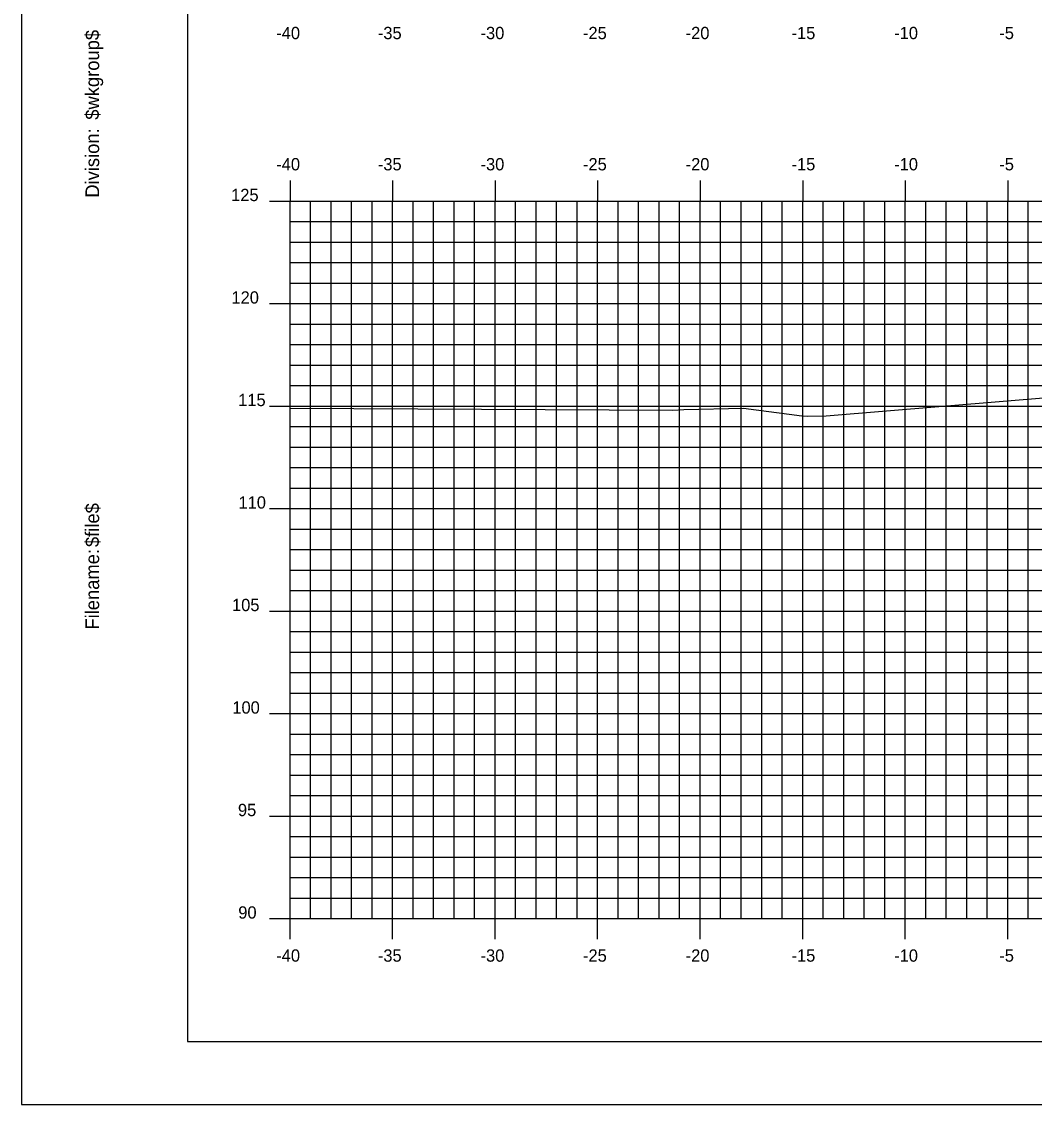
# Model space of a CAD drawing. Extents: x 850598 to 870284, y 366541 to 366651.
# Drawn here: x 851263.1 to 851312.5, y 366541.2 to 366594 of the extents above; entities that cross this region are included whole.
import ezdxf

# ---------------------------------------------------------------- set-up
doc = ezdxf.new("R2010")
doc.units = 0
for name, color, linetype in [('BORDER', 7, 'Continuous'), ('H_V ANNOTATION', 7, 'Continuous'), ('MAJOR', 7, 'Continuous'), ('MINOR', 7, 'Continuous'), ('PLOT BOUNDARY', 7, 'Continuous'), ('S_Roadway_Centerline', 7, 'Continuous')]:
    doc.layers.add(name, color=color, linetype=linetype)

msp = doc.modelspace()

# ---------------------------------------------------------------- linework, layer by layer
at = {"layer": 'BORDER'}
for p, q in [((851271.167, 366649.225), (851271.167, 366544.225)), ((851271.167, 366544.225), (851431.167, 366544.225))]:
    msp.add_line(p, q, dxfattribs=at)
at = {"layer": 'MAJOR'}
for p, q in [((851276.167, 366586.227), (851276.167, 366585.225)), ((851276.167, 366586.227), (851276.167, 366585.225)), ((851281.167, 366586.227), (851281.167, 366585.225)), ((851281.167, 366586.227), (851281.167, 366585.225)), ((851286.167, 366586.227), (851286.167, 366585.225)), ((851286.167, 366586.227), (851286.167, 366585.225)), ((851291.167, 366586.227), (851291.167, 366585.225)), ((851291.167, 366586.227), (851291.167, 366585.225)), ((851296.167, 366586.227), (851296.167, 366585.225)), ((851296.167, 366586.227), (851296.167, 366585.225)), ((851301.167, 366586.227), (851301.167, 366585.225)), ((851301.167, 366586.227), (851301.167, 366585.225)), ((851306.167, 366586.227), (851306.167, 366585.225)), ((851306.167, 366586.227), (851306.167, 366585.225)), ((851311.167, 366586.227), (851311.167, 366585.225)), ((851311.167, 366586.227), (851311.167, 366585.225)), ((851275.165, 366585.225), (851276.167, 366585.225)), ((851275.165, 366585.225), (851276.167, 366585.225)), ((851276.167, 366585.225), (851416.167, 366585.225)), ((851276.167, 366550.225), (851276.167, 366585.225)), ((851276.167, 366550.225), (851276.167, 366585.225)), ((851276.167, 366585.225), (851416.167, 366585.225)), ((851276.167, 366585.225), (851416.167, 366585.225)), ((851276.167, 366550.225), (851276.167, 366585.225)), ((851276.167, 366550.225), (851276.167, 366585.225)), ((851276.167, 366585.225), (851416.167, 366585.225)), ((851281.167, 366550.225), (851281.167, 366585.225)), ((851281.167, 366550.225), (851281.167, 366585.225)), ((851286.167, 366550.225), (851286.167, 366585.225)), ((851286.167, 366550.225), (851286.167, 366585.225)), ((851291.167, 366550.225), (851291.167, 366585.225)), ((851291.167, 366550.225), (851291.167, 366585.225)), ((851296.167, 366550.225), (851296.167, 366585.225)), ((851296.167, 366550.225), (851296.167, 366585.225)), ((851301.167, 366550.225), (851301.167, 366585.225)), ((851301.167, 366550.225), (851301.167, 366585.225)), ((851306.167, 366550.225), (851306.167, 366585.225)), ((851306.167, 366550.225), (851306.167, 366585.225)), ((851311.167, 366550.225), (851311.167, 366585.225)), ((851311.167, 366550.225), (851311.167, 366585.225)), ((851275.165, 366580.225), (851276.167, 366580.225)), ((851275.165, 366580.225), (851276.167, 366580.225)), ((851276.167, 366580.225), (851416.167, 366580.225)), ((851276.167, 366580.225), (851416.167, 366580.225)), ((851275.165, 366575.225), (851276.167, 366575.225)), ((851275.165, 366575.225), (851276.167, 366575.225)), ((851276.167, 366575.225), (851416.167, 366575.225)), ((851276.167, 366575.225), (851416.167, 366575.225)), ((851275.165, 366570.225), (851276.167, 366570.225)), ((851275.165, 366570.225), (851276.167, 366570.225)), ((851276.167, 366570.225), (851416.167, 366570.225)), ((851276.167, 366570.225), (851416.167, 366570.225)), ((851275.165, 366565.225), (851276.167, 366565.225)), ((851275.165, 366565.225), (851276.167, 366565.225)), ((851276.167, 366565.225), (851416.167, 366565.225)), ((851276.167, 366565.225), (851416.167, 366565.225)), ((851275.165, 366560.225), (851276.167, 366560.225)), ((851275.165, 366560.225), (851276.167, 366560.225)), ((851276.167, 366560.225), (851416.167, 366560.225)), ((851276.167, 366560.225), (851416.167, 366560.225)), ((851275.165, 366555.225), (851276.167, 366555.225)), ((851275.165, 366555.225), (851276.167, 366555.225)), ((851276.167, 366555.225), (851416.167, 366555.225)), ((851276.167, 366555.225), (851416.167, 366555.225)), ((851275.165, 366550.225), (851276.167, 366550.225)), ((851275.165, 366550.225), (851276.167, 366550.225)), ((851276.167, 366550.225), (851416.167, 366550.225)), ((851276.167, 366550.225), (851416.167, 366550.225)), ((851276.167, 366549.223), (851276.167, 366550.225)), ((851276.167, 366550.225), (851416.167, 366550.225)), ((851276.167, 366550.225), (851416.167, 366550.225)), ((851276.167, 366549.223), (851276.167, 366550.225)), ((851281.167, 366549.223), (851281.167, 366550.225)), ((851281.167, 366549.223), (851281.167, 366550.225)), ((851286.167, 366549.223), (851286.167, 366550.225)), ((851286.167, 366549.223), (851286.167, 366550.225)), ((851291.167, 366549.223), (851291.167, 366550.225)), ((851291.167, 366549.223), (851291.167, 366550.225)), ((851296.167, 366549.223), (851296.167, 366550.225)), ((851296.167, 366549.223), (851296.167, 366550.225)), ((851301.167, 366549.223), (851301.167, 366550.225)), ((851301.167, 366549.223), (851301.167, 366550.225)), ((851306.167, 366549.223), (851306.167, 366550.225)), ((851306.167, 366549.223), (851306.167, 366550.225)), ((851311.167, 366549.223), (851311.167, 366550.225)), ((851311.167, 366549.223), (851311.167, 366550.225))]:
    msp.add_line(p, q, dxfattribs=at)
at = {"layer": 'MINOR'}
for p, q in [((851277.167, 366550.225), (851277.167, 366585.225)), ((851277.167, 366550.225), (851277.167, 366585.225)), ((851278.167, 366550.225), (851278.167, 366585.225)), ((851278.167, 366550.225), (851278.167, 366585.225)), ((851279.167, 366550.225), (851279.167, 366585.225)), ((851279.167, 366550.225), (851279.167, 366585.225)), ((851280.167, 366550.225), (851280.167, 366585.225)), ((851280.167, 366550.225), (851280.167, 366585.225)), ((851282.167, 366550.225), (851282.167, 366585.225)), ((851282.167, 366550.225), (851282.167, 366585.225)), ((851283.167, 366550.225), (851283.167, 366585.225)), ((851283.167, 366550.225), (851283.167, 366585.225)), ((851284.167, 366550.225), (851284.167, 366585.225)), ((851284.167, 366550.225), (851284.167, 366585.225)), ((851285.167, 366550.225), (851285.167, 366585.225)), ((851285.167, 366550.225), (851285.167, 366585.225)), ((851287.167, 366550.225), (851287.167, 366585.225)), ((851287.167, 366550.225), (851287.167, 366585.225)), ((851288.167, 366550.225), (851288.167, 366585.225)), ((851288.167, 366550.225), (851288.167, 366585.225)), ((851289.167, 366550.225), (851289.167, 366585.225)), ((851289.167, 366550.225), (851289.167, 366585.225)), ((851290.167, 366550.225), (851290.167, 366585.225)), ((851290.167, 366550.225), (851290.167, 366585.225)), ((851292.167, 366550.225), (851292.167, 366585.225)), ((851292.167, 366550.225), (851292.167, 366585.225)), ((851293.167, 366550.225), (851293.167, 366585.225)), ((851293.167, 366550.225), (851293.167, 366585.225)), ((851294.167, 366550.225), (851294.167, 366585.225)), ((851294.167, 366550.225), (851294.167, 366585.225)), ((851295.167, 366550.225), (851295.167, 366585.225)), ((851295.167, 366550.225), (851295.167, 366585.225)), ((851297.167, 366550.225), (851297.167, 366585.225)), ((851297.167, 366550.225), (851297.167, 366585.225)), ((851298.167, 366550.225), (851298.167, 366585.225)), ((851298.167, 366550.225), (851298.167, 366585.225)), ((851299.167, 366550.225), (851299.167, 366585.225)), ((851299.167, 366550.225), (851299.167, 366585.225)), ((851300.167, 366550.225), (851300.167, 366585.225)), ((851300.167, 366550.225), (851300.167, 366585.225)), ((851302.167, 366550.225), (851302.167, 366585.225)), ((851302.167, 366550.225), (851302.167, 366585.225)), ((851303.167, 366550.225), (851303.167, 366585.225)), ((851303.167, 366550.225), (851303.167, 366585.225)), ((851304.167, 366550.225), (851304.167, 366585.225)), ((851304.167, 366550.225), (851304.167, 366585.225)), ((851305.167, 366550.225), (851305.167, 366585.225)), ((851305.167, 366550.225), (851305.167, 366585.225)), ((851307.167, 366550.225), (851307.167, 366585.225)), ((851307.167, 366550.225), (851307.167, 366585.225)), ((851308.167, 366550.225), (851308.167, 366585.225)), ((851308.167, 366550.225), (851308.167, 366585.225)), ((851309.167, 366550.225), (851309.167, 366585.225)), ((851309.167, 366550.225), (851309.167, 366585.225)), ((851310.167, 366550.225), (851310.167, 366585.225)), ((851310.167, 366550.225), (851310.167, 366585.225)), ((851312.167, 366550.225), (851312.167, 366585.225)), ((851312.167, 366550.225), (851312.167, 366585.225)), ((851276.167, 366584.225), (851416.167, 366584.225)), ((851276.167, 366584.225), (851277.169, 366584.225)), ((851276.167, 366584.225), (851416.167, 366584.225)), ((851276.167, 366584.225), (851277.169, 366584.225)), ((851276.167, 366583.225), (851416.167, 366583.225)), ((851276.167, 366583.225), (851277.169, 366583.225)), ((851276.167, 366583.225), (851416.167, 366583.225)), ((851276.167, 366583.225), (851277.169, 366583.225)), ((851276.167, 366582.225), (851416.167, 366582.225)), ((851276.167, 366582.225), (851277.169, 366582.225)), ((851276.167, 366582.225), (851416.167, 366582.225)), ((851276.167, 366582.225), (851277.169, 366582.225)), ((851276.167, 366581.225), (851416.167, 366581.225)), ((851276.167, 366581.225), (851277.169, 366581.225)), ((851276.167, 366581.225), (851416.167, 366581.225)), ((851276.167, 366581.225), (851277.169, 366581.225)), ((851276.167, 366579.225), (851416.167, 366579.225)), ((851276.167, 366579.225), (851277.169, 366579.225)), ((851276.167, 366579.225), (851416.167, 366579.225)), ((851276.167, 366579.225), (851277.169, 366579.225)), ((851276.167, 366578.225), (851416.167, 366578.225)), ((851276.167, 366578.225), (851277.169, 366578.225)), ((851276.167, 366578.225), (851416.167, 366578.225)), ((851276.167, 366578.225), (851277.169, 366578.225)), ((851276.167, 366577.225), (851416.167, 366577.225)), ((851276.167, 366577.225), (851277.169, 366577.225)), ((851276.167, 366577.225), (851416.167, 366577.225)), ((851276.167, 366577.225), (851277.169, 366577.225)), ((851276.167, 366576.225), (851416.167, 366576.225)), ((851276.167, 366576.225), (851277.169, 366576.225)), ((851276.167, 366576.225), (851416.167, 366576.225)), ((851276.167, 366576.225), (851277.169, 366576.225)), ((851276.167, 366574.225), (851416.167, 366574.225)), ((851276.167, 366574.225), (851277.169, 366574.225)), ((851276.167, 366574.225), (851416.167, 366574.225)), ((851276.167, 366574.225), (851277.169, 366574.225)), ((851276.167, 366573.225), (851416.167, 366573.225)), ((851276.167, 366573.225), (851277.169, 366573.225)), ((851276.167, 366573.225), (851416.167, 366573.225)), ((851276.167, 366573.225), (851277.169, 366573.225)), ((851276.167, 366572.225), (851416.167, 366572.225)), ((851276.167, 366572.225), (851277.169, 366572.225)), ((851276.167, 366572.225), (851416.167, 366572.225)), ((851276.167, 366572.225), (851277.169, 366572.225)), ((851276.167, 366571.225), (851416.167, 366571.225)), ((851276.167, 366571.225), (851277.169, 366571.225)), ((851276.167, 366571.225), (851416.167, 366571.225)), ((851276.167, 366571.225), (851277.169, 366571.225)), ((851276.167, 366569.225), (851416.167, 366569.225)), ((851276.167, 366569.225), (851277.169, 366569.225)), ((851276.167, 366569.225), (851416.167, 366569.225)), ((851276.167, 366569.225), (851277.169, 366569.225)), ((851276.167, 366568.225), (851416.167, 366568.225)), ((851276.167, 366568.225), (851277.169, 366568.225)), ((851276.167, 366568.225), (851416.167, 366568.225)), ((851276.167, 366568.225), (851277.169, 366568.225)), ((851276.167, 366567.225), (851416.167, 366567.225)), ((851276.167, 366567.225), (851277.169, 366567.225)), ((851276.167, 366567.225), (851416.167, 366567.225)), ((851276.167, 366567.225), (851277.169, 366567.225)), ((851276.167, 366566.225), (851416.167, 366566.225)), ((851276.167, 366566.225), (851277.169, 366566.225)), ((851276.167, 366566.225), (851416.167, 366566.225)), ((851276.167, 366566.225), (851277.169, 366566.225)), ((851276.167, 366564.225), (851416.167, 366564.225)), ((851276.167, 366564.225), (851277.169, 366564.225)), ((851276.167, 366564.225), (851416.167, 366564.225)), ((851276.167, 366564.225), (851277.169, 366564.225)), ((851276.167, 366563.225), (851416.167, 366563.225)), ((851276.167, 366563.225), (851277.169, 366563.225)), ((851276.167, 366563.225), (851416.167, 366563.225)), ((851276.167, 366563.225), (851277.169, 366563.225)), ((851276.167, 366562.225), (851416.167, 366562.225)), ((851276.167, 366562.225), (851277.169, 366562.225)), ((851276.167, 366562.225), (851416.167, 366562.225)), ((851276.167, 366562.225), (851277.169, 366562.225)), ((851276.167, 366561.225), (851416.167, 366561.225)), ((851276.167, 366561.225), (851277.169, 366561.225)), ((851276.167, 366561.225), (851416.167, 366561.225)), ((851276.167, 366561.225), (851277.169, 366561.225)), ((851276.167, 366559.225), (851416.167, 366559.225)), ((851276.167, 366559.225), (851277.169, 366559.225)), ((851276.167, 366559.225), (851416.167, 366559.225)), ((851276.167, 366559.225), (851277.169, 366559.225)), ((851276.167, 366558.225), (851416.167, 366558.225)), ((851276.167, 366558.225), (851277.169, 366558.225)), ((851276.167, 366558.225), (851416.167, 366558.225)), ((851276.167, 366558.225), (851277.169, 366558.225)), ((851276.167, 366557.225), (851416.167, 366557.225)), ((851276.167, 366557.225), (851277.169, 366557.225)), ((851276.167, 366557.225), (851416.167, 366557.225)), ((851276.167, 366557.225), (851277.169, 366557.225)), ((851276.167, 366556.225), (851416.167, 366556.225)), ((851276.167, 366556.225), (851277.169, 366556.225)), ((851276.167, 366556.225), (851416.167, 366556.225)), ((851276.167, 366556.225), (851277.169, 366556.225)), ((851276.167, 366554.225), (851416.167, 366554.225)), ((851276.167, 366554.225), (851277.169, 366554.225)), ((851276.167, 366554.225), (851416.167, 366554.225)), ((851276.167, 366554.225), (851277.169, 366554.225)), ((851276.167, 366553.225), (851416.167, 366553.225)), ((851276.167, 366553.225), (851277.169, 366553.225)), ((851276.167, 366553.225), (851416.167, 366553.225)), ((851276.167, 366553.225), (851277.169, 366553.225)), ((851276.167, 366552.225), (851416.167, 366552.225)), ((851276.167, 366552.225), (851277.169, 366552.225)), ((851276.167, 366552.225), (851416.167, 366552.225)), ((851276.167, 366552.225), (851277.169, 366552.225)), ((851276.167, 366551.225), (851416.167, 366551.225)), ((851276.167, 366551.225), (851277.169, 366551.225)), ((851276.167, 366551.225), (851416.167, 366551.225)), ((851276.167, 366551.225), (851277.169, 366551.225))]:
    msp.add_line(p, q, dxfattribs=at)
at = {"layer": 'PLOT BOUNDARY'}
msp.add_lwpolyline([(851263.073, 366541.166), (851433.073, 366541.166), (851433.073, 366651.166), (851263.073, 366651.166)], close=True, dxfattribs=at)
at = {"layer": 'S_Roadway_Centerline'}
msp.add_lwpolyline([(851276.167, 366575.129), (851294.829, 366575.032), (851295.377, 366575.053), (851298.281, 366575.128), (851301.133, 366574.751), (851301.411, 366574.737), (851302.312, 366574.757), (851313.69, 366575.699), (851314.137, 366575.77), (851319.906, 366577.131), (851320.481, 366577.219), (851320.669, 366577.25), (851324.207, 366577.806), (851324.563, 366577.825), (851328.689, 366578.076), (851338.826, 366578.414), (851339.449, 366578.437), (851340.113, 366578.412), (851350.087, 366578.093), (851350.404, 366578.066), (851355.493, 366577.527), (851356.488, 366577.323), (851364.023, 366576.102)], dxfattribs=at)

# ---------------------------------------------------------------- texts
at = {"layer": 'BORDER'}
for s, p in [('$wkgroup$', (851266.852, 366589.195)), ('Division:', (851266.852, 366585.391)), ('$file$', (851266.852, 366568.351)), ('Filename:', (851266.852, 366564.324))]:
    msp.add_text(s, height=0.6696, rotation=90, dxfattribs=at).set_placement(p)
at = {"layer": 'H_V ANNOTATION'}
for s, p in [('-40', (851275.492, 366593.125)), ('-35', (851280.447, 366593.125)), ('-30', (851285.455, 366593.125)), ('-25', (851290.452, 366593.125)), ('-20', (851295.46, 366593.125)), ('-15', (851300.623, 366593.125)), ('-10', (851305.631, 366593.125)), ('-5', (851310.757, 366593.125)), ('-40', (851275.492, 366586.725)), ('-35', (851280.447, 366586.725)), ('-30', (851285.455, 366586.725)), ('-25', (851290.452, 366586.725)), ('-20', (851295.46, 366586.725)), ('-15', (851300.623, 366586.725)), ('-10', (851305.631, 366586.725)), ('-5', (851310.757, 366586.725)), ('125', (851273.291, 366585.225)), ('120', (851273.307, 366580.225)), ('115', (851273.634, 366575.225)), ('110', (851273.65, 366570.225)), ('105', (851273.334, 366565.225)), ('100', (851273.35, 366560.225)), ('95', (851273.623, 366555.225)), ('90', (851273.639, 366550.225)), ('-40', (851275.492, 366548.125)), ('-35', (851280.447, 366548.125)), ('-30', (851285.455, 366548.125)), ('-25', (851290.452, 366548.125)), ('-20', (851295.46, 366548.125)), ('-15', (851300.623, 366548.125)), ('-10', (851305.631, 366548.125)), ('-5', (851310.757, 366548.125))]:
    msp.add_text(s, height=0.6, dxfattribs=at).set_placement(p)

doc.saveas('drawing.dxf')
